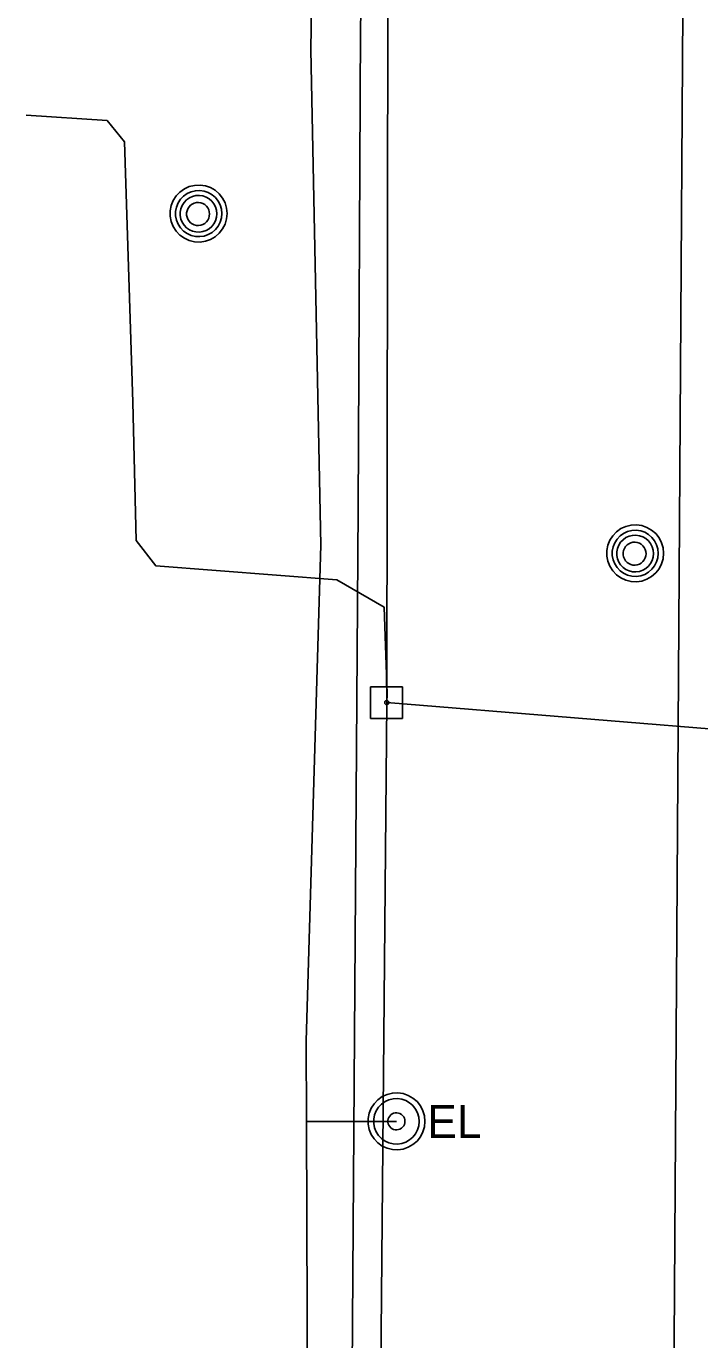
# Model space of a CAD drawing. Extents: x 600849 to 606371, y 330010 to 403088.
# Drawn here: x 601990.2 to 602068.1, y 365213.7 to 365365.8 of the extents above; entities that cross this region are included whole.
import ezdxf

# ---------------------------------------------------------------- set-up
doc = ezdxf.new("R2010")
doc.units = 0
for name, color, linetype in [('E_UTL_E', 7, 'Continuous'), ('E_UTL_E_UG', 7, 'Continuous'), ('E_UTL_EPowerPole', 7, 'Continuous'), ('E_UTL_MH', 7, 'Continuous'), ('E_UTL_Overhead', 7, 'Continuous'), ('E_UTL_T_UG', 7, 'Continuous'), ('E_UTL_TV_UG', 7, 'Continuous'), ('E_UTL_W_UG', 7, 'Continuous')]:
    doc.layers.add(name, color=color, linetype=linetype)

msp = doc.modelspace()

# ---------------------------------------------------------------- linework, layer by layer
at = {"layer": 'E_UTL_E'}
for points in [[(602036.33, 365239.01), (602036.27, 365239.64), (602036.1, 365240.24), (602035.81, 365240.8), (602035.42, 365241.29), (602034.95, 365241.7), (602034.4, 365242.01), (602033.81, 365242.22), (602033.19, 365242.31), (602032.56, 365242.28), (602031.95, 365242.13), (602031.38, 365241.87), (602030.87, 365241.51), (602030.44, 365241.05), (602030.1, 365240.52), (602029.87, 365239.94), (602029.75, 365239.33), (602029.75, 365238.7), (602029.87, 365238.08), (602030.1, 365237.5), (602030.44, 365236.97), (602030.87, 365236.52), (602031.38, 365236.15), (602031.95, 365235.89), (602032.56, 365235.75), (602033.19, 365235.72), (602033.81, 365235.8), (602034.4, 365236.01), (602034.95, 365236.32), (602035.42, 365236.73), (602035.81, 365237.23), (602036.1, 365237.79), (602036.27, 365238.39), (602036.33, 365239.01)], [(602036.33, 365239.01), (602036.27, 365239.64), (602036.1, 365240.24), (602035.81, 365240.8), (602035.42, 365241.29), (602034.95, 365241.7), (602034.4, 365242.01), (602033.81, 365242.22), (602033.19, 365242.31), (602032.56, 365242.28), (602031.95, 365242.13), (602031.38, 365241.87), (602030.87, 365241.51), (602030.44, 365241.05), (602030.1, 365240.52), (602029.87, 365239.94), (602029.75, 365239.33), (602029.75, 365238.7), (602029.87, 365238.08), (602030.1, 365237.5), (602030.44, 365236.97), (602030.87, 365236.52), (602031.38, 365236.15), (602031.95, 365235.89), (602032.56, 365235.75), (602033.19, 365235.72), (602033.81, 365235.8), (602034.4, 365236.01), (602034.95, 365236.32), (602035.42, 365236.73), (602035.81, 365237.23), (602036.1, 365237.79), (602036.27, 365238.39), (602036.33, 365239.01)], [(602035.67, 365239.01), (602035.62, 365239.51), (602035.48, 365239.99), (602035.25, 365240.44), (602034.94, 365240.83), (602034.56, 365241.16), (602034.13, 365241.41), (602033.66, 365241.58), (602033.16, 365241.65), (602032.66, 365241.62), (602032.17, 365241.51), (602031.71, 365241.3), (602031.3, 365241.01), (602030.96, 365240.64), (602030.69, 365240.22), (602030.5, 365239.76), (602030.4, 365239.26), (602030.4, 365238.76), (602030.5, 365238.27), (602030.69, 365237.8), (602030.96, 365237.38), (602031.3, 365237.02), (602031.71, 365236.73), (602032.17, 365236.52), (602032.66, 365236.4), (602033.16, 365236.37), (602033.66, 365236.45), (602034.13, 365236.61), (602034.56, 365236.86), (602034.94, 365237.19), (602035.25, 365237.58), (602035.48, 365238.03), (602035.62, 365238.51), (602035.67, 365239.01)], [(602035.67, 365239.01), (602035.62, 365239.51), (602035.48, 365239.99), (602035.25, 365240.44), (602034.94, 365240.83), (602034.56, 365241.16), (602034.13, 365241.41), (602033.66, 365241.58), (602033.16, 365241.65), (602032.66, 365241.62), (602032.17, 365241.51), (602031.71, 365241.3), (602031.3, 365241.01), (602030.96, 365240.64), (602030.69, 365240.22), (602030.5, 365239.76), (602030.4, 365239.26), (602030.4, 365238.76), (602030.5, 365238.27), (602030.69, 365237.8), (602030.96, 365237.38), (602031.3, 365237.02), (602031.71, 365236.73), (602032.17, 365236.52), (602032.66, 365236.4), (602033.16, 365236.37), (602033.66, 365236.45), (602034.13, 365236.61), (602034.56, 365236.86), (602034.94, 365237.19), (602035.25, 365237.58), (602035.48, 365238.03), (602035.62, 365238.51), (602035.67, 365239.01)], [(602034.02, 365239.01), (602034, 365239.2), (602033.95, 365239.38), (602033.87, 365239.55), (602033.75, 365239.69), (602033.61, 365239.82), (602033.44, 365239.91), (602033.27, 365239.97), (602033.08, 365240), (602032.89, 365239.99), (602032.71, 365239.95), (602032.54, 365239.87), (602032.38, 365239.76), (602032.25, 365239.62), (602032.15, 365239.47), (602032.08, 365239.29), (602032.05, 365239.11), (602032.05, 365238.92), (602032.08, 365238.73), (602032.15, 365238.56), (602032.25, 365238.4), (602032.38, 365238.26), (602032.54, 365238.15), (602032.71, 365238.08), (602032.89, 365238.03), (602033.08, 365238.02), (602033.27, 365238.05), (602033.44, 365238.11), (602033.61, 365238.21), (602033.75, 365238.33), (602033.87, 365238.48), (602033.95, 365238.64), (602034, 365238.82), (602034.02, 365239.01)], [(602034.02, 365239.01), (602034, 365239.2), (602033.95, 365239.38), (602033.87, 365239.55), (602033.75, 365239.69), (602033.61, 365239.82), (602033.44, 365239.91), (602033.27, 365239.97), (602033.08, 365240), (602032.89, 365239.99), (602032.71, 365239.95), (602032.54, 365239.87), (602032.38, 365239.76), (602032.25, 365239.62), (602032.15, 365239.47), (602032.08, 365239.29), (602032.05, 365239.11), (602032.05, 365238.92), (602032.08, 365238.73), (602032.15, 365238.56), (602032.25, 365238.4), (602032.38, 365238.26), (602032.54, 365238.15), (602032.71, 365238.08), (602032.89, 365238.03), (602033.08, 365238.02), (602033.27, 365238.05), (602033.44, 365238.11), (602033.61, 365238.21), (602033.75, 365238.33), (602033.87, 365238.48), (602033.95, 365238.64), (602034, 365238.82), (602034.02, 365239.01)]]:
    msp.add_lwpolyline(points, dxfattribs=at)
at = {"layer": 'E_UTL_E_UG'}
for points in [[(602021.41, 365028.73), (602020.83, 365074.13), (602021.95, 365124.92), (602021.93, 365126), (602022.82, 365183.21), (602022.62, 365238.98), (602022.59, 365248.33), (602024.28, 365305.75), (602023.11, 365363.12), (602024.04, 365424.8), (602024.95, 365470.87), (602025.57, 365530.92), (602025.04, 365537.62)], [(602031.91, 365287.51), (602075.37, 365283.95), (602142.72, 365286.47), (602157.1, 365286.47)], [(602033.03, 365239.01), (602022.62, 365238.98)]]:
    msp.add_lwpolyline(points, dxfattribs=at)
at = {"layer": 'E_UTL_EPowerPole'}
for points in [[(602031.88, 365289.35), (602031.88, 365292.26)], [(602033.73, 365289.35), (602030.04, 365289.35)], [(602030.04, 365289.35), (602030.04, 365285.66)], [(602033.73, 365285.66), (602033.73, 365289.35)], [(602032.15, 365287.51), (602032.15, 365287.55), (602032.14, 365287.6), (602032.11, 365287.64), (602032.09, 365287.67), (602032.05, 365287.7), (602032.01, 365287.73), (602031.97, 365287.74), (602031.93, 365287.75), (602031.88, 365287.75), (602031.84, 365287.73), (602031.79, 365287.72), (602031.76, 365287.69), (602031.73, 365287.66), (602031.7, 365287.62), (602031.69, 365287.58), (602031.68, 365287.53), (602031.68, 365287.49), (602031.69, 365287.44), (602031.7, 365287.4), (602031.73, 365287.36), (602031.76, 365287.33), (602031.79, 365287.3), (602031.84, 365287.28), (602031.88, 365287.27), (602031.93, 365287.27), (602031.97, 365287.28), (602032.01, 365287.29), (602032.05, 365287.32), (602032.09, 365287.34), (602032.11, 365287.38), (602032.14, 365287.42), (602032.15, 365287.46), (602032.15, 365287.51)], [(602030.04, 365285.66), (602033.73, 365285.66)]]:
    msp.add_lwpolyline(points, dxfattribs=at)
at = {"layer": 'E_UTL_MH'}
for points in [[(602013.43, 365344.15), (602013.37, 365344.77), (602013.19, 365345.37), (602012.91, 365345.93), (602012.52, 365346.42), (602012.04, 365346.84), (602011.5, 365347.15), (602010.91, 365347.35), (602010.29, 365347.44), (602009.66, 365347.41), (602009.05, 365347.27), (602008.48, 365347.01), (602007.97, 365346.64), (602007.54, 365346.19), (602007.2, 365345.66), (602006.96, 365345.08), (602006.84, 365344.46), (602006.84, 365343.83), (602006.96, 365343.22), (602007.2, 365342.64), (602007.54, 365342.11), (602007.97, 365341.65), (602008.48, 365341.29), (602009.05, 365341.03), (602009.66, 365340.88), (602010.29, 365340.85), (602010.91, 365340.94), (602011.5, 365341.15), (602012.04, 365341.46), (602012.52, 365341.87), (602012.91, 365342.36), (602013.19, 365342.92), (602013.37, 365343.52), (602013.43, 365344.15)], [(602012.81, 365344.14), (602012.77, 365344.65), (602012.62, 365345.14), (602012.39, 365345.59), (602012.07, 365345.99), (602011.69, 365346.32), (602011.25, 365346.58), (602010.77, 365346.74), (602010.26, 365346.82), (602009.76, 365346.79), (602009.26, 365346.67), (602008.8, 365346.46), (602008.38, 365346.17), (602008.03, 365345.8), (602007.76, 365345.37), (602007.57, 365344.9), (602007.47, 365344.4), (602007.47, 365343.89), (602007.57, 365343.39), (602007.76, 365342.92), (602008.03, 365342.49), (602008.38, 365342.12), (602008.8, 365341.82), (602009.26, 365341.61), (602009.76, 365341.49), (602010.26, 365341.47), (602010.77, 365341.54), (602011.25, 365341.71), (602011.69, 365341.96), (602012.07, 365342.3), (602012.39, 365342.7), (602012.62, 365343.15), (602012.77, 365343.64), (602012.81, 365344.14)], [(602012.25, 365344.11), (602012.21, 365344.52), (602012.1, 365344.91), (602011.91, 365345.27), (602011.66, 365345.58), (602011.36, 365345.85), (602011.01, 365346.05), (602010.62, 365346.18), (602010.22, 365346.24), (602009.82, 365346.22), (602009.43, 365346.13), (602009.06, 365345.96), (602008.73, 365345.72), (602008.45, 365345.43), (602008.23, 365345.09), (602008.08, 365344.71), (602008, 365344.32), (602008, 365343.91), (602008.08, 365343.51), (602008.23, 365343.14), (602008.45, 365342.8), (602008.73, 365342.51), (602009.06, 365342.27), (602009.43, 365342.1), (602009.82, 365342.01), (602010.22, 365341.99), (602010.62, 365342.05), (602011.01, 365342.18), (602011.36, 365342.38), (602011.66, 365342.65), (602011.91, 365342.96), (602012.1, 365343.32), (602012.21, 365343.71), (602012.25, 365344.11)], [(602011.4, 365344.1), (602011.37, 365344.35), (602011.3, 365344.59), (602011.18, 365344.82), (602011.03, 365345.02), (602010.84, 365345.18), (602010.62, 365345.31), (602010.38, 365345.39), (602010.13, 365345.43), (602009.87, 365345.42), (602009.63, 365345.36), (602009.4, 365345.25), (602009.19, 365345.11), (602009.02, 365344.92), (602008.88, 365344.71), (602008.79, 365344.47), (602008.74, 365344.23), (602008.74, 365343.97), (602008.79, 365343.72), (602008.88, 365343.49), (602009.02, 365343.28), (602009.19, 365343.09), (602009.4, 365342.95), (602009.63, 365342.84), (602009.87, 365342.78), (602010.13, 365342.77), (602010.38, 365342.8), (602010.62, 365342.89), (602010.84, 365343.01), (602011.03, 365343.18), (602011.18, 365343.38), (602011.3, 365343.6), (602011.37, 365343.85), (602011.4, 365344.1)], [(602063.97, 365304.8), (602063.91, 365305.42), (602063.73, 365306.03), (602063.45, 365306.58), (602063.06, 365307.08), (602062.58, 365307.49), (602062.04, 365307.8), (602061.45, 365308.01), (602060.83, 365308.09), (602060.2, 365308.06), (602059.59, 365307.92), (602059.02, 365307.66), (602058.51, 365307.29), (602058.08, 365306.84), (602057.74, 365306.31), (602057.5, 365305.73), (602057.38, 365305.11), (602057.38, 365304.48), (602057.5, 365303.87), (602057.74, 365303.29), (602058.08, 365302.76), (602058.51, 365302.3), (602059.02, 365301.94), (602059.59, 365301.68), (602060.2, 365301.53), (602060.83, 365301.5), (602061.45, 365301.59), (602062.04, 365301.8), (602062.58, 365302.11), (602063.06, 365302.52), (602063.45, 365303.01), (602063.73, 365303.57), (602063.91, 365304.17), (602063.97, 365304.8)], [(602063.35, 365304.79), (602063.31, 365305.3), (602063.16, 365305.79), (602062.93, 365306.24), (602062.61, 365306.64), (602062.23, 365306.97), (602061.79, 365307.23), (602061.31, 365307.4), (602060.8, 365307.47), (602060.3, 365307.44), (602059.8, 365307.32), (602059.34, 365307.11), (602058.92, 365306.82), (602058.57, 365306.45), (602058.3, 365306.02), (602058.11, 365305.55), (602058.01, 365305.05), (602058.01, 365304.54), (602058.11, 365304.04), (602058.3, 365303.57), (602058.57, 365303.14), (602058.92, 365302.77), (602059.34, 365302.48), (602059.8, 365302.26), (602060.3, 365302.14), (602060.8, 365302.12), (602061.31, 365302.19), (602061.79, 365302.36), (602062.23, 365302.61), (602062.61, 365302.95), (602062.93, 365303.35), (602063.16, 365303.8), (602063.31, 365304.29), (602063.35, 365304.79)], [(602062.79, 365304.77), (602062.75, 365305.17), (602062.64, 365305.56), (602062.45, 365305.92), (602062.2, 365306.23), (602061.9, 365306.5), (602061.55, 365306.7), (602061.16, 365306.83), (602060.76, 365306.89), (602060.36, 365306.87), (602059.97, 365306.78), (602059.6, 365306.61), (602059.27, 365306.37), (602058.99, 365306.08), (602058.77, 365305.74), (602058.62, 365305.37), (602058.54, 365304.97), (602058.54, 365304.56), (602058.62, 365304.17), (602058.77, 365303.79), (602058.99, 365303.45), (602059.27, 365303.16), (602059.6, 365302.92), (602059.97, 365302.75), (602060.36, 365302.66), (602060.76, 365302.64), (602061.16, 365302.7), (602061.55, 365302.83), (602061.9, 365303.03), (602062.2, 365303.3), (602062.45, 365303.61), (602062.64, 365303.97), (602062.75, 365304.36), (602062.79, 365304.77)], [(602061.94, 365304.75), (602061.91, 365305), (602061.84, 365305.25), (602061.72, 365305.47), (602061.57, 365305.67), (602061.38, 365305.84), (602061.16, 365305.96), (602060.92, 365306.04), (602060.67, 365306.08), (602060.41, 365306.07), (602060.17, 365306.01), (602059.94, 365305.9), (602059.73, 365305.76), (602059.56, 365305.57), (602059.42, 365305.36), (602059.33, 365305.13), (602059.28, 365304.88), (602059.28, 365304.62), (602059.33, 365304.37), (602059.42, 365304.14), (602059.56, 365303.93), (602059.73, 365303.74), (602059.94, 365303.6), (602060.17, 365303.49), (602060.41, 365303.43), (602060.67, 365303.42), (602060.92, 365303.46), (602061.16, 365303.54), (602061.38, 365303.67), (602061.57, 365303.83), (602061.72, 365304.03), (602061.84, 365304.26), (602061.91, 365304.5), (602061.94, 365304.75)]]:
    msp.add_lwpolyline(points, dxfattribs=at)
at = {"layer": 'E_UTL_Overhead'}
msp.add_lwpolyline([(602023.8, 363946.92), (602023.98, 364037.98), (602025.57, 364145.3), (602025.83, 364287.76), (602027.16, 364559.33), (602028.92, 364756.04), (602029.03, 364834.91), (602029.56, 364946.13), (602030.41, 365117.16), (602031.91, 365287.51), (602032.13, 365415.23), (602033.07, 365577.35), (602034.21, 365759.49), (602035.29, 365915.56), (602035.65, 366066.63), (602037.15, 366259.2), (602038.14, 366378.17), (602037.53, 366468.16), (602038.3, 366629.6), (602038.45, 366764.67), (602038.7, 366805.21), (602049.62, 366998.37), (602049.62, 367041.99)], dxfattribs=at)
at = {"layer": 'E_UTL_T_UG'}
msp.add_lwpolyline([(602063.21, 364911.29), (602066.3, 365385.49), (602065.85, 365459.4), (602065.4, 365527.99), (602064.68, 365606.95)], dxfattribs=at)
at = {"layer": 'E_UTL_TV_UG'}
for points in [[(602002.91, 365306.29), (602002.53, 365322.3), (602001.53, 365352.44), (601999.54, 365354.94), (601990.18, 365355.54)], [(602002.91, 365306.29), (602005.16, 365303.36), (602026.14, 365301.74), (602031.6, 365298.56), (602031.97, 365288.52), (602031.91, 365287.51)]]:
    msp.add_lwpolyline(points, dxfattribs=at)
at = {"layer": 'E_UTL_W_UG'}
msp.add_lwpolyline([(602031.82, 365052.3), (602027.97, 365052.84), (602028.36, 365065.68), (602028.59, 365071.64), (602027.87, 365204.62), (602028.59, 365309.99), (602028.87, 365365.51), (602030, 365422.71), (602029.75, 365429.35), (602030.35, 365521.4), (602030.17, 365533.2), (602029.46, 365544.32), (602030.66, 365617.91), (602029.36, 365690.21), (602030.39, 365767.49), (602030.37, 365844.61), (602031.13, 365873.17), (602030.43, 365917.68), (602029.68, 365958.65), (602031.79, 365958.75), (602031.43, 365970.42), (602038.17, 365999.86), (602046.53, 366031.44), (602046.75, 366041.93)], dxfattribs=at)

# ---------------------------------------------------------------- texts
at = {"layer": 'E_UTL_E'}
msp.add_text('EL', height=3.849, dxfattribs=at).set_placement((602036.6, 365237.07))
msp.add_text('EL', height=3.849, dxfattribs=at).set_placement((602036.6, 365237.07))

doc.saveas('drawing.dxf')
